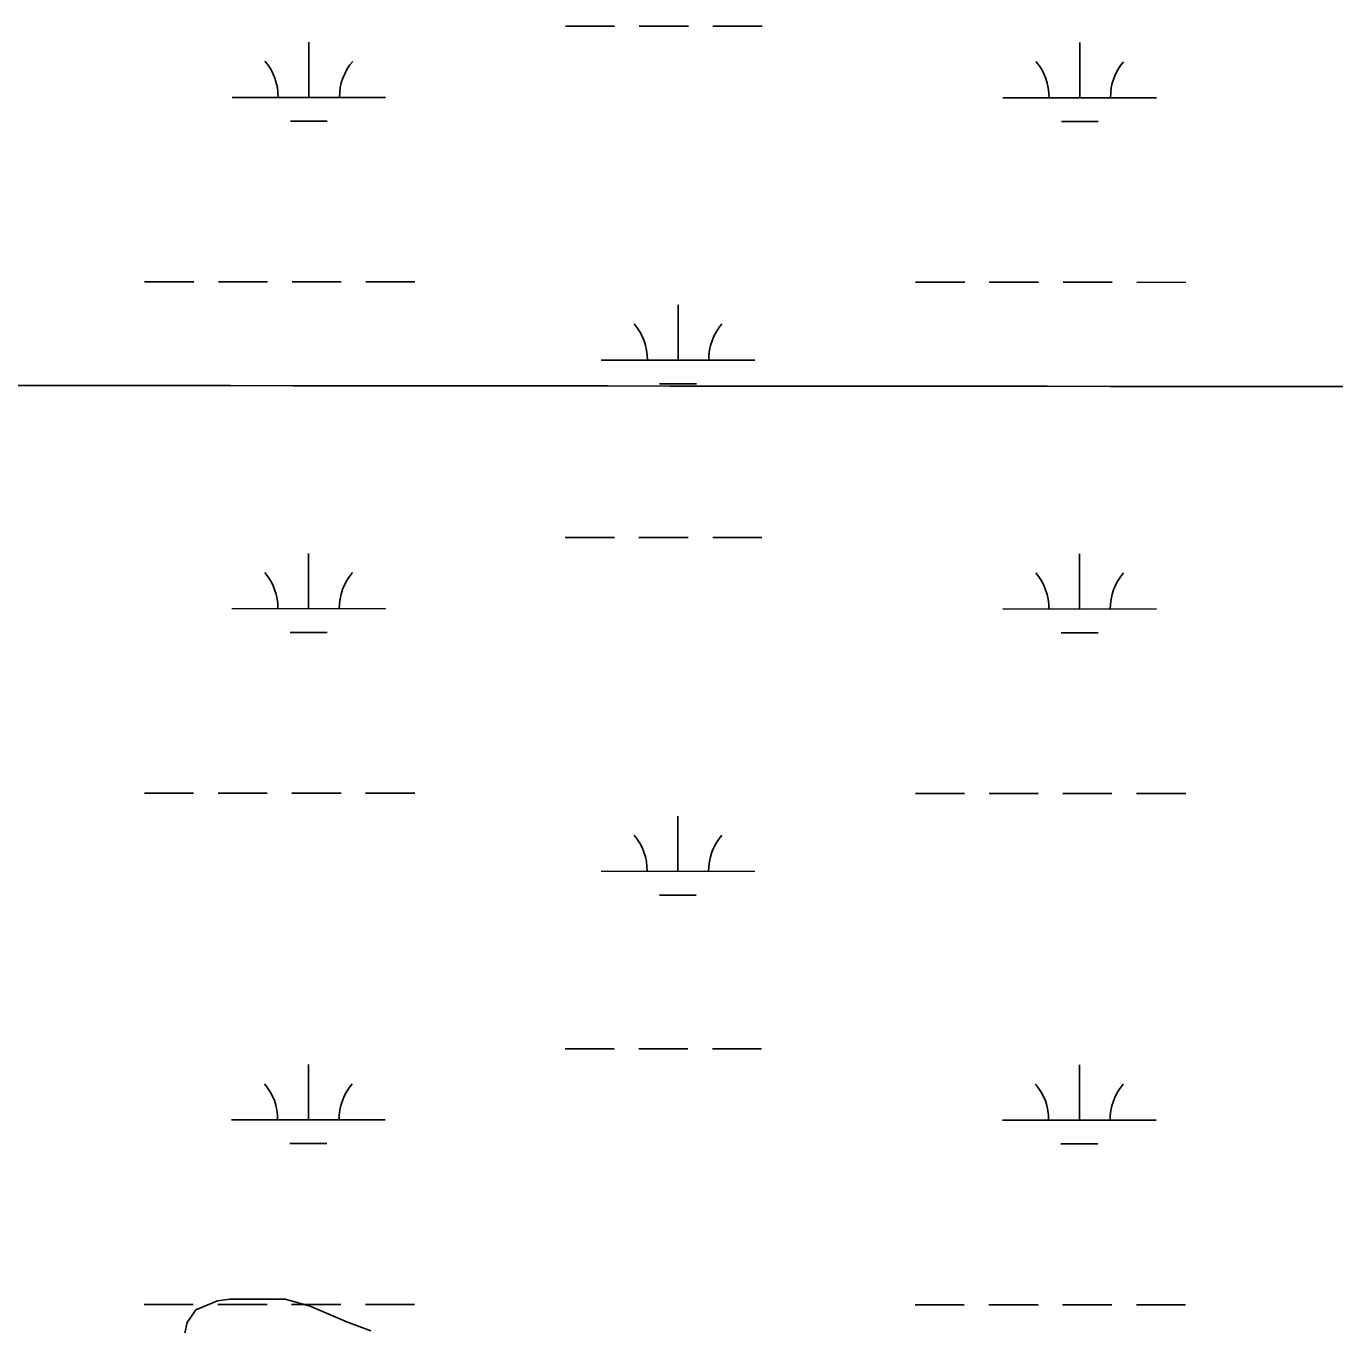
# Model space of a CAD drawing. Extents: x 3245246 to 3283090, y 806824 to 832173.
# Drawn here: x 3250231 to 3251083, y 823726 to 824571 of the extents above; entities that cross this region are included whole.
import ezdxf

# ---------------------------------------------------------------- set-up
doc = ezdxf.new("R2010")
doc.units = 0
for name, color, linetype in [('V-GRID-MAJR', 7, 'Continuous'), ('V-SITE-VEGE', 7, 'Continuous'), ('V-WETL-SWMP', 7, 'Continuous')]:
    doc.layers.add(name, color=color, linetype=linetype)

msp = doc.modelspace()

# ---------------------------------------------------------------- linework, layer by layer
at = {"layer": 'V-GRID-MAJR'}
msp.add_spline([(3249423.48, 824337.76), (3254658.45, 824333.57), (3259893.43, 824330.14), (3265128.41, 824327.48), (3270363.38, 824325.57), (3275598.36, 824324.43), (3280833.33, 824324.05)], degree=3, dxfattribs=at)
at = {"layer": 'V-SITE-VEGE'}
for p, q in [((3250355.56, 823741.37), (3250341.64, 823735.54)), ((3250363.68, 823742.55), (3250355.56, 823741.37)), ((3250399.67, 823742.62), (3250363.68, 823742.55)), ((3250415.93, 823738.01), (3250399.67, 823742.62)), ((3250440.33, 823727.61), (3250415.93, 823738.01)), ((3250341.64, 823735.54), (3250335.85, 823727.4)), ((3250455.43, 823721.84), (3250440.33, 823727.61)), ((3250335.85, 823727.4), (3250328.95, 823694.88))]:
    msp.add_line(p, q, dxfattribs=at)
at = {"layer": 'V-WETL-SWMP'}
for p, q in [((3250582.2, 824570.88), (3250614.2, 824570.87)), ((3250630.2, 824570.86), (3250662.2, 824570.84)), ((3250678.2, 824570.84), (3250710.2, 824570.82)), ((3250415.11, 824524.52), (3250415.13, 824560.52)), ((3250917.02, 824524.3), (3250917.04, 824560.3)), ((3250365.11, 824524.54), (3250465.11, 824524.5)), ((3250867.02, 824524.33), (3250967.02, 824524.28)), ((3250403.1, 824509.1), (3250427.1, 824509.09)), ((3250905.01, 824508.88), (3250929.01, 824508.87)), ((3250308.21, 824404.5), (3250340.21, 824404.48)), ((3250356.21, 824404.48), (3250388.21, 824404.46)), ((3250404.21, 824404.46), (3250436.21, 824404.44)), ((3250452.21, 824404.44), (3250484.21, 824404.42)), ((3250810.12, 824404.28), (3250842.12, 824404.26)), ((3250858.12, 824404.26), (3250890.12, 824404.24)), ((3250906.12, 824404.24), (3250938.12, 824404.22)), ((3250954.12, 824404.22), (3250986.12, 824404.2)), ((3250655.51, 824353.6), (3250655.52, 824389.6)), ((3250605.51, 824353.63), (3250705.51, 824353.58)), ((3250643.5, 824338.18), (3250667.5, 824338.17)), ((3250582.05, 824238.2), (3250614.05, 824238.19)), ((3250630.05, 824238.18), (3250662.05, 824238.17)), ((3250678.05, 824238.16), (3250710.05, 824238.15)), ((3250414.97, 824191.85), (3250414.98, 824227.85)), ((3250916.87, 824191.63), (3250916.89, 824227.63)), ((3250364.97, 824191.87), (3250464.97, 824191.83)), ((3250866.87, 824191.65), (3250966.87, 824191.61)), ((3250402.96, 824176.42), (3250426.96, 824176.41)), ((3250904.87, 824176.2), (3250928.87, 824176.19)), ((3250308.07, 824071.82), (3250340.07, 824071.81)), ((3250356.07, 824071.8), (3250388.07, 824071.79)), ((3250404.07, 824071.78), (3250436.07, 824071.77)), ((3250452.07, 824071.76), (3250484.07, 824071.75)), ((3250809.98, 824071.6), (3250841.98, 824071.59)), ((3250857.98, 824071.58), (3250889.98, 824071.57)), ((3250905.98, 824071.56), (3250937.98, 824071.55)), ((3250953.98, 824071.54), (3250985.98, 824071.53)), ((3250655.36, 824020.93), (3250655.38, 824056.93)), ((3250605.36, 824020.95), (3250705.36, 824020.91)), ((3250643.36, 824005.5), (3250667.36, 824005.49)), ((3250581.91, 823905.53), (3250613.91, 823905.52)), ((3250629.91, 823905.51), (3250661.91, 823905.49)), ((3250677.91, 823905.49), (3250709.91, 823905.47)), ((3250414.82, 823859.17), (3250414.84, 823895.17)), ((3250916.73, 823858.95), (3250916.74, 823894.95)), ((3250364.82, 823859.19), (3250464.82, 823859.15)), ((3250866.73, 823858.98), (3250966.73, 823858.93)), ((3250402.81, 823843.75), (3250426.81, 823843.74)), ((3250904.72, 823843.53), (3250928.72, 823843.52)), ((3250307.92, 823739.15), (3250339.92, 823739.13)), ((3250355.92, 823739.13), (3250387.92, 823739.11)), ((3250403.92, 823739.11), (3250435.92, 823739.09)), ((3250451.92, 823739.09), (3250483.92, 823739.07)), ((3250809.83, 823738.93), (3250841.83, 823738.92)), ((3250857.83, 823738.91), (3250889.83, 823738.89)), ((3250905.83, 823738.89), (3250937.83, 823738.87)), ((3250953.83, 823738.87), (3250985.83, 823738.85))]:
    msp.add_line(p, q, dxfattribs=at)
for centre, start, end in [((3250359.87, 824525.02), 359.20319, 40.74684), ((3250470.35, 824524.97), 139.20318, 180.74684), ((3250861.78, 824524.8), 359.20319, 40.74684), ((3250972.26, 824524.75), 139.20318, 180.74684), ((3250600.27, 824354.1), 359.20319, 40.74684), ((3250710.75, 824354.06), 139.20318, 180.74684), ((3250359.72, 824192.35), 359.20319, 40.74684), ((3250470.21, 824192.3), 139.20318, 180.74684), ((3250861.63, 824192.13), 359.20319, 40.74684), ((3250972.12, 824192.08), 139.20318, 180.74684), ((3250600.12, 824021.43), 359.20319, 40.74684), ((3250710.61, 824021.38), 139.20318, 180.74684), ((3250359.58, 823859.67), 359.20319, 40.74684), ((3250470.06, 823859.62), 139.20318, 180.74684), ((3250861.49, 823859.45), 359.20319, 40.74684), ((3250971.97, 823859.4), 139.20318, 180.74684)]:
    msp.add_arc(centre, 35.25, start, end, dxfattribs=at)

doc.saveas('drawing.dxf')
